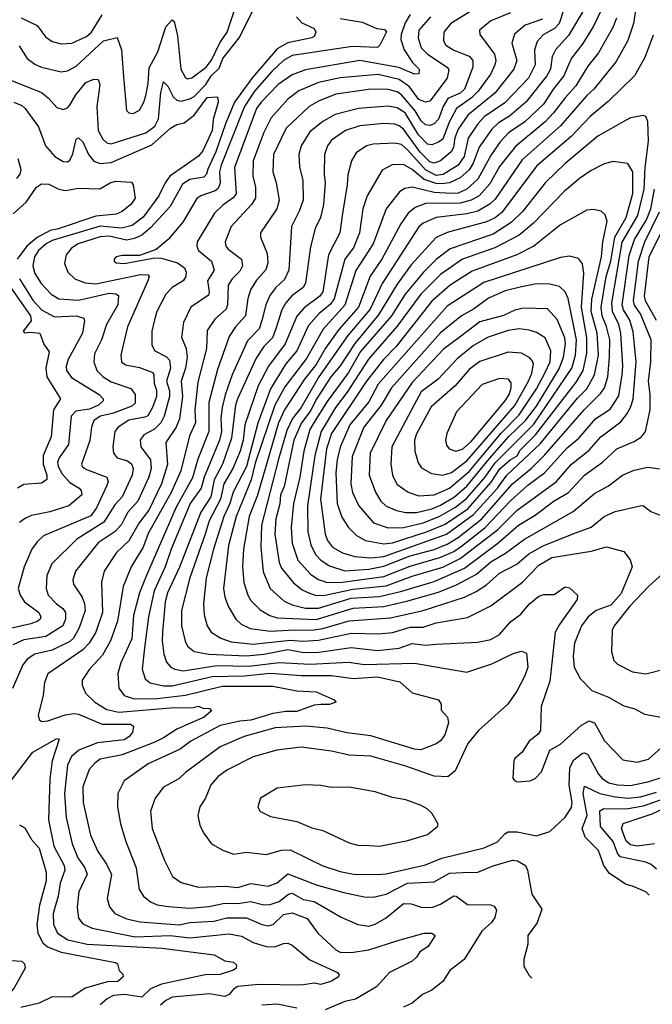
# Model space of a CAD drawing. Extents: x 1308313 to 1441400, y 959662 to 1036319.
# Tile 602 of 656: x 1417735 to 1420635, y 990040 to 994552. Entities that reach past the tile are written whole.
import ezdxf

# ---------------------------------------------------------------- set-up
doc = ezdxf.new("R2010")
doc.units = 0

msp = doc.modelspace()

# ---------------------------------------------------------------- linework, layer by layer
at = {"layer": '0CON10XD'}
for points in [[(1420570.6, 994675), (1420549, 994535), (1420523.1, 994456.9), (1420468.8, 994361.2), (1420366.7, 994233.3), (1420335, 994204.7), (1420214.4, 994065.6), (1420039.1, 993910.9), (1419915, 993729.8), (1419891.3, 993708.7), (1419835, 993674.9), (1419785, 993662.1), (1419645, 993645.2), (1419585, 993619.7), (1419565, 993602.5), (1419396.3, 993343.7), (1419341.7, 993225), (1419240, 993105), (1419106.9, 992915), (1419025.2, 992775), (1418985.7, 992725), (1418960.4, 992669.6), (1418921.8, 992538.2), (1418844.2, 992235), (1418840.2, 992135), (1418851.4, 992021.4), (1418884.1, 991945), (1418947.1, 991887.1), (1418985, 991870.2), (1419045.4, 991855.4), (1419105, 991854.6)], [(1417695.2, 994275.2), (1417835, 994219.1), (1417865.5, 994195), (1417905, 994150.6), (1417935, 994140.5), (1417955, 994148.8), (1417965, 994160.4), (1417992, 994208), (1418038.5, 994265), (1418075, 994280.4), (1418095, 994278.1), (1418102.5, 994255), (1418088.7, 994155), (1418095.2, 994045.2), (1418116.1, 994005), (1418135, 993988.8), (1418155, 993984.2), (1418314.2, 994034.2), (1418355, 994065.2), (1418372.2, 994097.8), (1418381.8, 994218.2), (1418395, 994266.9), (1418415, 994247.9), (1418439.4, 994199.4), (1418455, 994182.9), (1418475, 994179.8), (1418515, 994189.3), (1418535, 994200.2), (1418587.9, 994255), (1418613.3, 994295), (1418649, 994331), (1418666.8, 994375), (1418740.9, 994469.1), (1418808.1, 994601.9)], [(1417733.1, 994433.1), (1417769.1, 994375), (1417805, 994348.5), (1417835, 994335.3), (1417925, 994313.2), (1417955, 994318.8), (1417995, 994338.9), (1418120, 994455), (1418181.5, 994471.5), (1418202.8, 994415), (1418211.3, 994291.3), (1418225.7, 994135.7), (1418235.7, 994125.7), (1418255, 994121.9), (1418285, 994137.5), (1418305, 994174), (1418313.9, 994205), (1418325, 994260), (1418328.3, 994331.7), (1418368.3, 994405), (1418405, 994519.4), (1418435, 994551.2), (1418443.9, 994543.9), (1418458.4, 994478.4), (1418473.3, 994325), (1418495, 994286.5), (1418505, 994280.8), (1418525, 994286.4), (1418590.5, 994335), (1418615, 994367.2), (1418653.1, 994446.9), (1418686.5, 994495), (1418723, 994605)], [(1417741.7, 994561.7), (1417815, 994525.4), (1417853.8, 994473.8), (1417885, 994452.3), (1417925, 994441.8), (1417975, 994445.3), (1418042.1, 994475), (1418064.2, 994495), (1418113, 994575)], [(1419818.6, 994601.4), (1419711.8, 994535), (1419679.6, 994495), (1419678.2, 994455), (1419688.8, 994435), (1419725, 994412.4), (1419795.2, 994385.2), (1419812.2, 994365), (1419812.4, 994335), (1419775, 994234.7), (1419755, 994216), (1419698.6, 994191.4), (1419676.5, 994155), (1419655, 994096.5), (1419635.4, 994075), (1419615, 994066.8), (1419595, 994070.2), (1419575, 994089), (1419547.6, 994135), (1419485, 994207.9), (1419465, 994222.5), (1419425, 994233), (1419345, 994234.8), (1419185, 994210.6), (1419105, 994179.4), (1419062.7, 994155), (1418957.5, 994055), (1418898.1, 993935), (1418895.8, 993855), (1418911.4, 993805), (1418924.7, 993725), (1418914.7, 993685), (1418838.5, 993575), (1418839.1, 993555), (1418869.2, 993480.8), (1418872.4, 993437.6), (1418863.9, 993406.1), (1418821.3, 993358.7), (1418793.5, 993315), (1418780.5, 993275), (1418769.8, 993195), (1418724.6, 993145.4), (1418695, 993100.5), (1418641.5, 992948.5), (1418602.8, 992797.2), (1418601.8, 992665), (1418552.5, 992537.5), (1418527.5, 992452.5), (1418452.1, 992317.9), (1418315, 992002.2), (1418284.8, 991925), (1418257.8, 991822.2), (1418249, 991715), (1418198.3, 991605), (1418185.3, 991555.3), (1418189.1, 991489.1), (1418214.5, 991455), (1418259.7, 991439.7), (1418365, 991441), (1418495, 991456.8), (1418662.9, 991497.1), (1418895, 991497.3), (1419005, 991476.7), (1419095, 991471.1), (1419177.5, 991435), (1419183.8, 991425), (1419155, 991413.2), (1419116.1, 991413.9), (1419085, 991410), (1419005, 991381.9), (1418955, 991382.1), (1418895, 991372), (1418795, 991341.5), (1418745, 991337.2), (1418655, 991317.4), (1418520.5, 991245), (1418471.4, 991208.6), (1418325, 991141.2), (1418215, 991063.1), (1418185.4, 991005), (1418184, 990945), (1418197.3, 990867.3), (1418222.3, 990785), (1418270, 990665), (1418282.9, 990565), (1418303.6, 990535), (1418335, 990508.9), (1418365.7, 990495.7), (1418417.1, 990487.1), (1418515, 990480), (1418602.2, 990487.8), (1418675, 990503.5), (1418735, 990502.1), (1418795, 990510.4), (1418855, 990495.5), (1418883.7, 990496.3), (1418925, 990511), (1418968.2, 990545), (1418985, 990549.5), (1419035, 990519.6), (1419085, 990510.5), (1419208.9, 990438.9), (1419284.7, 990404.7), (1419335, 990398), (1419365, 990406.7), (1419414.8, 990435.2), (1419495, 990501.1), (1419530, 990500), (1419575, 990484.5), (1419625, 990483.4), (1419665, 990498.8), (1419725, 990536.8), (1419735.7, 990535), (1419787.3, 990497.3), (1419895.5, 990495.5), (1419910, 990490), (1419920.3, 990470.3), (1419913.2, 990436.8), (1419898.5, 990415), (1419853.2, 990375), (1419772.7, 990245), (1419707.1, 990195), (1419675, 990143.3), (1419625, 990104.4), (1419582, 990085), (1419534.7, 990045.3), (1419495, 990026.2)], [(1419985, 994583.4), (1419895, 994547.1), (1419843.5, 994505), (1419844.5, 994485), (1419911.9, 994395), (1419917.9, 994365), (1419913.8, 994345), (1419894.8, 994305), (1419836.4, 994225), (1419806, 994195), (1419737, 994145), (1419705, 994085.9), (1419681.6, 994021.6), (1419674.4, 994005), (1419655, 993990.9), (1419625, 993979), (1419605, 993981.6), (1419563.7, 994025), (1419501.9, 994125), (1419465, 994148.3), (1419425, 994156.8), (1419288.8, 994145), (1419182, 994118), (1419124.2, 994085.8), (1419065, 994038), (1419025.3, 993975), (1419015.3, 993935), (1419018.1, 993878.1), (1419033.5, 993815), (1419035.2, 993725), (1419017.1, 993675), (1418980.8, 993605), (1418968.4, 993405), (1418948.9, 993361.1), (1418908.8, 993325), (1418881.9, 993288.1), (1418863.9, 993246.1), (1418845.8, 993174.2), (1418833.3, 993135), (1418779.8, 993080.2), (1418708.7, 992925), (1418676.9, 992833.1), (1418663.9, 992775), (1418658, 992725), (1418659.9, 992665), (1418650.8, 992625), (1418580.4, 992455), (1418567.7, 992405), (1418517.5, 992335), (1418429.2, 992125), (1418402.7, 992045), (1418352.1, 991935), (1418326.2, 991815), (1418307, 991673), (1418296.9, 991575), (1418310.9, 991530.9), (1418333.3, 991513.3), (1418395, 991499.8), (1418435, 991499.2), (1418618.1, 991541.9), (1418764.4, 991544.4), (1418885, 991556.7), (1419025, 991547.3), (1419165, 991547.3), (1419263.2, 991533.2), (1419375, 991540.8), (1419478.2, 991518.2), (1419535, 991466.5), (1419655, 991435.8), (1419667.8, 991415), (1419667, 991387), (1419696, 991355), (1419700.8, 991329.2), (1419683.5, 991275), (1419665, 991247.1), (1419645, 991232.9), (1419573.5, 991206.5), (1419545, 991208.9), (1419345, 991269.6), (1419235, 991283.7), (1419145, 991305.2), (1419045, 991314.8), (1418906.7, 991306.7), (1418765, 991266.6), (1418655, 991219.4), (1418495, 991101.3), (1418465, 991072.3), (1418394.5, 991035), (1418356.4, 990985), (1418335.5, 990925), (1418342.1, 990845), (1418398.7, 990698.7), (1418435.3, 990625.3), (1418475, 990598.2), (1418555, 990575.9), (1418675, 990581.7), (1418735.7, 990574.3), (1418795, 990593.6), (1418875, 990580.7), (1418915, 990596), (1418965, 990637.1), (1419095, 990586.9), (1419221.9, 990551.9), (1419315, 990531.8), (1419355, 990531.1), (1419415, 990544.8), (1419513.1, 990595), (1419635, 990600.8), (1419705, 990640), (1419765, 990644.3), (1419835, 990644.7), (1419905, 990674.8), (1419995, 990700), (1420016.8, 990696.8), (1420054.4, 990675), (1420063.6, 990655), (1420082.2, 990545), (1420128.5, 990475), (1420107.1, 990412.9), (1420064.2, 990355), (1420064.4, 990315), (1420045.8, 990245), (1420045.8, 990215), (1420070.9, 990170.9), (1420082.5, 990159.7)], [(1419525, 994576.6), (1419501.8, 994538.2), (1419484.2, 994485), (1419482.3, 994462.3), (1419498.3, 994415), (1419536.5, 994356.5), (1419566.1, 994325), (1419565.5, 994305), (1419545, 994302.2), (1419473.1, 994333.1), (1419294.8, 994365.2), (1419045, 994322.9), (1418985, 994300.2), (1418920, 994255), (1418841.7, 994175), (1418821.3, 994145), (1418720.7, 993875), (1418728.4, 993755), (1418714, 993736), (1418666.9, 993703.1), (1418628, 993665), (1418549.6, 993535), (1418546.8, 993515), (1418555.4, 993495), (1418614.2, 993445), (1418627.2, 993405), (1418596.2, 993355), (1418603.8, 993305), (1418600.5, 993289.5), (1418519.6, 993235), (1418486.1, 993165), (1418477.1, 993097.1), (1418499.2, 993045), (1418502.5, 993005), (1418496.1, 992955), (1418476, 992895)], [(1420231.2, 994605), (1420208.5, 994535), (1420187.2, 994512.8), (1420135, 994483.2), (1420106.8, 994453.2), (1420095.7, 994415), (1420098.4, 994345), (1420067.4, 994285), (1419958.4, 994171.6), (1419865, 994107.7), (1419835, 994075.3), (1419790.8, 994009.2), (1419772.8, 993925), (1419745, 993886.3), (1419676.4, 993843.6), (1419645, 993838.8), (1419595, 993864.6), (1419515, 993954.5), (1419485, 993979.8), (1419453.4, 993986.6), (1419355, 993981.4), (1419325, 993974.2), (1419277.2, 993942.8), (1419256.9, 993905), (1419238.9, 993841.1), (1419236.7, 993795), (1419214.7, 993664.7), (1419202.6, 993575), (1419150.4, 993475), (1419124.4, 993305), (1419111.9, 993285), (1419038.7, 993231.3), (1419005.9, 993194.1), (1418952.5, 993067.5), (1418875.2, 992965), (1418828.2, 992875), (1418767.3, 992695), (1418760.4, 992625), (1418745.4, 992575), (1418713, 992495), (1418671.5, 992425), (1418655.6, 992354.4), (1418604.6, 992255), (1418585.4, 992195), (1418515.2, 991995), (1418477.8, 991845), (1418477.2, 991775), (1418493.3, 991703.3), (1418505, 991680.5), (1418535, 991656.2), (1418602.5, 991645), (1418775, 991637.4), (1418854, 991644), (1418965, 991666.2), (1419037.6, 991652.4), (1419105.9, 991654.1), (1419255, 991674.5), (1419375, 991661.6), (1419475, 991671.9), (1419535, 991693.6), (1419595, 991685.2), (1419645, 991689.5), (1419835, 991700), (1419895, 991712), (1419934.6, 991735), (1419985, 991792.1), (1420032.4, 991827.6), (1420072.1, 991875), (1420115, 991910.8), (1420138, 991918), (1420185, 991918.1), (1420235, 991952.5), (1420255, 991948.1), (1420292.5, 991915), (1420291.2, 991895), (1420209, 991781), (1420190.4, 991745), (1420165, 991521.2), (1420125.4, 991405), (1420122.5, 991295), (1420112.1, 991277.9), (1420070, 991245), (1420038.8, 991195), (1420005, 991166.2), (1420000, 991155), (1419996.4, 991076.4), (1420003.3, 991065), (1420015, 991058.8), (1420075, 991063.3), (1420097.5, 991075), (1420126.7, 991105), (1420165.8, 991204.2), (1420215, 991232.5), (1420310.4, 991319.6), (1420345, 991338.9), (1420369.9, 991329.9), (1420416.5, 991246.5), (1420499.8, 991159.8), (1420565, 991148.8), (1420617.6, 991162.4), (1420691.5, 991228.5)], [(1420325.1, 994604.8), (1420250.6, 994479.4), (1420191.7, 994415), (1420176.6, 994383.4), (1420168.9, 994325), (1420151.3, 994295), (1420055, 994174.8), (1419980.4, 994109.6), (1419930.2, 994079.8), (1419898.9, 994051.1), (1419841.7, 993968.3), (1419814.3, 993895), (1419796.2, 993863.8), (1419755, 993827.8), (1419706.2, 993805), (1419670.2, 993799.8), (1419645, 993801.1), (1419589.3, 993819.3), (1419535, 993865.2), (1419495, 993888), (1419443, 993887), (1419397.5, 993862.5), (1419328.6, 993745), (1419308.1, 993685), (1419293, 993575), (1419265, 993506.9), (1419226, 993455), (1419177.1, 993272.9), (1419160.8, 993249.2), (1419107, 993205), (1419058.7, 993151.3), (1419005.8, 993035), (1418954.8, 992975), (1418885, 992860.3), (1418827, 992703), (1418775, 992504.7), (1418713.5, 992386.5), (1418697.9, 992335), (1418670.4, 992275), (1418624.2, 992125), (1418590.7, 991995), (1418578.3, 991875), (1418580.8, 991825), (1418595, 991774.3), (1418612.5, 991745), (1418658, 991718), (1418705, 991701.2), (1418805, 991690.1), (1418975, 991708.2), (1419033.6, 991703.6), (1419105, 991708.4), (1419255, 991741.4), (1419381.8, 991738.2), (1419445, 991744.4), (1419525, 991767.9), (1419585, 991768.7), (1419645, 991787.8), (1419787.8, 991812.2), (1419894.3, 991865.7), (1420040.4, 991975), (1420115, 992052.4), (1420175, 992087.9), (1420355, 992116.2), (1420425, 992136.1), (1420505, 992114.2), (1420533, 992077), (1420542.9, 992045), (1420492.2, 991922.2), (1420445, 991869.2), (1420377.7, 991845), (1420340.6, 991815), (1420310, 991775), (1420278.9, 991695), (1420272.4, 991635), (1420276.9, 991585), (1420305, 991532.5), (1420358.2, 991478.2), (1420435, 991446.8), (1420505, 991407.9), (1420555, 991394.4), (1420598.7, 991368.7), (1420675, 991355.4)], [(1420405.6, 994605), (1420365, 994522.3), (1420317, 994443), (1420265, 994375.4), (1420250.6, 994345), (1420230.2, 994295), (1420181.9, 994235), (1420136.4, 994165), (1420051.4, 994085), (1419976.7, 994033.3), (1419937.6, 993992.4), (1419896.4, 993933.6), (1419835, 993820.8), (1419785, 993775.9), (1419745, 993756.8), (1419715, 993756.1), (1419635, 993760.7), (1419534.7, 993785.3), (1419500.9, 993779.1), (1419476.5, 993763.5), (1419414.8, 993685.2), (1419355.6, 993525), (1419276.9, 993403.1), (1419226.2, 993243.8), (1419126, 993134), (1419050.5, 992999.5), (1418951, 992869), (1418905, 992785.2), (1418815, 992519.7), (1418797, 992443.1), (1418726.9, 992275), (1418692.9, 992142.9), (1418670, 991945), (1418675.2, 991905.2), (1418691.8, 991861.8), (1418726.2, 991805), (1418751.2, 991781.2), (1418792.4, 991762.4), (1418885, 991749.1), (1418995, 991756.4), (1419075, 991754.4), (1419125, 991762.7), (1419245, 991797), (1419435, 991810.9), (1419585, 991843.8), (1419775, 991906), (1419828.3, 991931.7), (1419875, 991961.9), (1419935.3, 992015), (1420013.4, 992056.6), (1420069.3, 992105), (1420135, 992140.4), (1420275, 992198), (1420355, 992227.2), (1420415, 992275.4), (1420465, 992298.4), (1420585, 992325.7), (1420595, 992324.2), (1420627.8, 992297.8), (1420728.3, 992258.3)], [(1419205, 994557.5), (1419305, 994540.5), (1419372, 994512), (1419407.1, 994507.1), (1419416.8, 994496.8), (1419386.9, 994435), (1419375, 994424.7), (1419261, 994429), (1418985, 994388), (1418945, 994365.8), (1418890.8, 994315), (1418812.1, 994225), (1418765.1, 994155), (1418658.5, 993885), (1418652, 993855), (1418654.8, 993805), (1418645, 993778.2), (1418632.1, 993767.9), (1418565, 993745.3), (1418547.8, 993732.2), (1418483.4, 993625), (1418415.6, 993544.4), (1418360.4, 993499.6), (1418285, 993471.9), (1418205, 993472.1), (1418178, 993465), (1418168, 993455), (1418168, 993445), (1418177.3, 993437.3), (1418215, 993435.4), (1418355, 993460.4), (1418385, 993458.9), (1418458.5, 993438.5), (1418491.1, 993415), (1418497.9, 993395), (1418496.2, 993375), (1418484.7, 993355.3), (1418434.5, 993325), (1418404.7, 993295), (1418364.7, 993215), (1418353.1, 993176.9), (1418341.8, 993125), (1418341.1, 993061.1), (1418354.4, 993035), (1418407.9, 993007.9), (1418421.7, 992991.7), (1418427.1, 992955), (1418409, 992895), (1418421.7, 992851.7), (1418422.2, 992825), (1418397, 992735), (1418381.6, 992705), (1418353.7, 992676.3), (1418305, 992650.4), (1418287.6, 992625), (1418290.5, 992595), (1418335, 992534.4), (1418337.4, 992495), (1418327.1, 992455), (1418277, 992345), (1418231.2, 992295), (1418215.8, 992265.8), (1418201.7, 992238.3), (1418173.5, 992206.5), (1418095, 992154.7), (1417991.8, 992025), (1417979.6, 991985), (1417981.8, 991965), (1418021.7, 991905), (1418032.4, 991875), (1418034.8, 991845), (1418008.7, 991765), (1417982.2, 991717.8), (1417965, 991701.9), (1417885, 991663.2), (1417805, 991644.8), (1417769, 991621), (1417750.3, 991595), (1417703, 991487)], [(1419003.9, 994565), (1419028.8, 994538.8), (1419085, 994511.9), (1419093.1, 994495), (1419085, 994476), (1419075, 994470), (1418965, 994445.9), (1418915, 994418.6), (1418803.1, 994286.9), (1418720.6, 994175), (1418678.5, 994075), (1418635, 993947.1), (1418597.4, 993867.4), (1418591.5, 993845), (1418579.2, 993830.8), (1418515, 993820), (1418481.5, 993798.5), (1418425, 993695.9), (1418335, 993597.8), (1418295.1, 993564.9), (1418261, 993549), (1418225, 993541.6), (1418145, 993559.7), (1418105, 993557.3), (1418003.8, 993525), (1417973.3, 993505), (1417947.7, 993475), (1417940.9, 993435), (1417956.5, 993395), (1417988.9, 993365), (1418035.7, 993345.7), (1418085, 993342.1), (1418289.2, 993385), (1418325, 993382.9), (1418328.9, 993375), (1418322.9, 993355), (1418229.4, 993145), (1418212.4, 993075), (1418198.6, 993015), (1418202.8, 992985), (1418220.5, 992970.5), (1418285, 992958.6), (1418345.2, 992935.2), (1418350.8, 992925), (1418352.2, 992885), (1418363, 992855), (1418362.4, 992825), (1418344.5, 992775), (1418322.5, 992737.5), (1418309.6, 992730.4), (1418235, 992717.5), (1418186.8, 992685), (1418171.6, 992665), (1418161.8, 992595), (1418165.4, 992565), (1418182.2, 992545), (1418229.8, 992529.8), (1418247.2, 992517.2), (1418254.8, 992495), (1418251, 992465), (1418205.1, 992364.9), (1418171.1, 992328.9), (1418120.7, 992249.3), (1417997.9, 992172.1), (1417882.2, 992057.8), (1417859.8, 992005), (1417856.4, 991945), (1417865.3, 991915), (1417904.8, 991874.8), (1417933, 991853), (1417944.8, 991834.8), (1417945.7, 991805), (1417933.7, 991775), (1417854.8, 991725.2), (1417755, 991710.2), (1417703.6, 991686.4)], [(1419618.8, 994565), (1419564.6, 994505), (1419561.2, 994468.8), (1419575, 994424.1), (1419605, 994394.8), (1419695.2, 994335.2), (1419703.1, 994323.1), (1419695.5, 994284.5), (1419615, 994179.7), (1419595, 994173.8), (1419565, 994186.5), (1419521.6, 994245), (1419475, 994278.6), (1419378.3, 994301.7), (1419205, 994286.5), (1419105, 994265.2), (1419014.3, 994225.7), (1418965, 994188.1), (1418887.8, 994102.2), (1418854.4, 994035), (1418805.2, 993905), (1418804.3, 993835), (1418817, 993785), (1418816, 993735), (1418798.2, 993705), (1418704.1, 993605), (1418676.8, 993535), (1418680, 993515), (1418690.4, 993500.4), (1418751.6, 993455), (1418756.7, 993425), (1418745, 993399.2), (1418710, 993365), (1418690.8, 993335), (1418687.8, 993245), (1418682.2, 993225), (1418629.6, 993180.4), (1418595, 993127.5), (1418592, 993045), (1418551.4, 992891.4), (1418538.1, 992765), (1418542, 992705), (1418513.1, 992645), (1418474.1, 992485), (1418430, 992385), (1418325, 992196.8), (1418301, 992135), (1418245.7, 992045), (1418210.2, 991955), (1418183.9, 991796.1), (1418151.2, 991705), (1418115, 991639.6), (1418055.4, 991575), (1418021.9, 991525), (1418022.1, 991502.1), (1418036.9, 991465), (1418079.2, 991425), (1418135, 991390.2), (1418189.3, 991379.3), (1418445, 991399.3), (1418525, 991398.9), (1418555, 991405.3), (1418575, 991396.8), (1418605.3, 991395.3), (1418614.3, 991385), (1418580.6, 991355), (1418455, 991300.9), (1418395, 991260.2), (1418355, 991241.1), (1418205, 991182.3), (1418105, 991162.4), (1418079.1, 991145), (1418053.5, 991116.5), (1418024.4, 991035.6), (1418027.1, 990965), (1418060.3, 990815), (1418092.3, 990742.3), (1418132.6, 990682.6), (1418156.4, 990635), (1418136.2, 990525), (1418146.5, 990486.5), (1418171.1, 990455), (1418225, 990431), (1418287.9, 990417.9), (1418466.1, 990403.9), (1418515.5, 990414.5), (1418625, 990421.2), (1418685, 990435.5), (1418775, 990435.2), (1418846, 990405), (1418875, 990398.9), (1418896.7, 990405), (1418945, 990450.5), (1418985, 990459.1), (1419052.6, 990432.6), (1419101.8, 990365), (1419185, 990288.5), (1419205, 990278.6), (1419255, 990277.7), (1419335, 990289), (1419468.3, 990331.7), (1419590, 990365), (1419625, 990365.5), (1419640, 990355), (1419607.9, 990305), (1419569.3, 990280.7), (1419554.6, 990255), (1419535, 990236.9), (1419431.2, 990185), (1419370.4, 990119.6), (1419275, 990063.4), (1419225, 990052.5), (1419135, 990014.2)], [(1420132.1, 994555), (1420051.9, 994528.1), (1420004, 994486), (1419991.6, 994445), (1420014.8, 994365), (1420000.5, 994325), (1419913.7, 994216.3), (1419789, 994115), (1419745, 994051.1), (1419730.7, 994010.7), (1419723.4, 993966.6), (1419713.1, 993946.9), (1419665, 993905.7), (1419635, 993895.6), (1419615, 993900.5), (1419571.1, 993945), (1419495, 994050.6), (1419475, 994066.7), (1419455, 994073.3), (1419405, 994077), (1419295, 994066.7), (1419229.5, 994045), (1419165, 994000.4), (1419146.6, 993975), (1419132.8, 993935), (1419130.8, 993845), (1419135.8, 993805), (1419127.9, 993705), (1419113.9, 993646.1), (1419089.7, 993595), (1419069, 993511), (1419046, 993345), (1419035.1, 993324.9), (1418983.2, 993286.8), (1418954.9, 993255.1), (1418937.6, 993222.4), (1418910, 993135), (1418893.9, 993095), (1418855.1, 993054.9), (1418818.9, 993001.1), (1418733.8, 992815), (1418724.3, 992785), (1418706.9, 992635), (1418665.1, 992514.9), (1418627.3, 992442.7), (1418611.9, 992365), (1418565.3, 992294.7), (1418467.2, 992042.8), (1418413, 991925), (1418402.9, 991885), (1418389.6, 991745), (1418388.1, 991705), (1418396.5, 991645), (1418408.2, 991608.2), (1418428.2, 991585), (1418445.8, 991575), (1418485, 991567.6), (1418638.3, 991591.7), (1418785, 991590), (1418925, 991606.7), (1419065, 991598.3), (1419245, 991607.6), (1419315, 991596.8), (1419545, 991602.9), (1419785, 991562.5), (1419900.3, 991599.7), (1419997.5, 991647.5), (1420035, 991658.6), (1420058.6, 991648.6), (1420064.4, 991585), (1420051.2, 991545), (1420014.1, 991475), (1419972.7, 991415), (1419838, 991295), (1419789.1, 991235), (1419731.1, 991108.9), (1419698.3, 991081.7), (1419635, 991085.9), (1419505, 991130.8), (1419345, 991176.3), (1419245, 991181.3), (1419165, 991199.3), (1419025, 991218.8), (1418913.9, 991203.9), (1418805, 991173.4), (1418685, 991112), (1418645, 991083.8), (1418612.3, 991045), (1418586.4, 990983.6), (1418560.6, 990945), (1418552.2, 990905), (1418561.1, 990861.1), (1418577.8, 990825), (1418615, 990775.8), (1418666.2, 990746.2), (1418715, 990727.8), (1418775, 990737.3), (1418865.5, 990725.5), (1418935, 990745.3), (1418975, 990746.9), (1419125, 990674.1), (1419205, 990648), (1419265, 990636.7), (1419375, 990634.2), (1419415, 990637.6), (1419595, 990679.2), (1419670.5, 990709.5), (1419865, 990757.2), (1419925, 990784.6), (1419958.4, 990821.6), (1419975, 990830.6), (1420015, 990830.8), (1420105, 990811.1), (1420165, 990831.1), (1420235, 990897.5), (1420265, 990941.4), (1420267.6, 990965), (1420254.6, 991044.6), (1420256.7, 991125), (1420275, 991160.3), (1420315, 991190), (1420325, 991192.2), (1420339.2, 991185), (1420387.9, 991095), (1420405.3, 991075), (1420435.1, 991055.1), (1420475, 991044.8), (1420535, 991042.7), (1420620.8, 991060.8), (1420695, 991085.7)], [(1420470.5, 994559.5), (1420453.9, 994516.1), (1420389.2, 994400.8), (1420340.1, 994339.9), (1420285, 994250), (1420235, 994194.2), (1420182.2, 994125), (1420143.4, 994085), (1420008.3, 993971.7), (1419935, 993878.9), (1419890.3, 993799.7), (1419841.2, 993745), (1419804.7, 993725.3), (1419755, 993711.5), (1419595, 993709.5), (1419547.7, 993692.3), (1419515.3, 993665), (1419483, 993617), (1419394.9, 993455.1), (1419342.3, 993377.7), (1419287.7, 993235), (1419197.5, 993132.5), (1419137.6, 993047.6), (1419095, 992972.6), (1419041.6, 992905), (1418949.4, 992765), (1418921.9, 992705), (1418825, 992372.7), (1418788, 992275), (1418761.2, 992125), (1418757.3, 992045), (1418763.5, 991973.5), (1418781.4, 991915), (1418795, 991890.8), (1418837, 991847), (1418882, 991822), (1418915, 991811.6), (1419095, 991803)], [(1420638.3, 994481.7), (1420601.4, 994378.6), (1420553.1, 994295), (1420432.5, 994177.5), (1420350.5, 994109.5), (1420262.7, 994017.3), (1420105, 993881.4), (1419945, 993668.6), (1419915, 993644.4), (1419874.4, 993625.6), (1419695, 993577.6), (1419645, 993553.9), (1419530.5, 993429.5), (1419465, 993339.7), (1419380, 993200), (1419271, 993069), (1419205, 992966.5), (1419161.3, 992915), (1419095, 992812), (1419069.5, 992760.5), (1419026.8, 992705), (1418992, 992625), (1418947.1, 992412.9), (1418931.4, 992375), (1418927.2, 992332.8), (1418909.7, 992265), (1418904.5, 992194.5), (1418924.8, 992064.8), (1418935, 992038.2), (1418990.6, 991970.6), (1419030, 991940), (1419063.7, 991923.7), (1419095, 991912.8)], [(1417708.8, 994175), (1417745, 994158.9), (1417760.8, 994145), (1417821.2, 994061.2), (1417854.2, 993975), (1417896.5, 993925), (1417935, 993902.7), (1417955, 993900.8), (1417965, 993908.9), (1417978.3, 993938.3), (1417994.6, 994005), (1418005, 994011.4), (1418025, 993993.1), (1418050.3, 993935), (1418075, 993903.3), (1418105, 993893.3), (1418155, 993897.9), (1418341.8, 993978.2), (1418426.9, 994055), (1418455, 994071.6), (1418489.5, 994080.5), (1418535.2, 994114.8), (1418595, 994196.6), (1418638.8, 994198.8), (1418644.1, 994194.1), (1418645.4, 994175), (1418623, 994095), (1418616.9, 994045), (1418575, 993952), (1418555, 993926.7), (1418423.5, 993835), (1418401.5, 993805), (1418372.9, 993745), (1418301.9, 993648.1), (1418250.4, 993609.6), (1418203.1, 993596.9), (1418105, 993605.7), (1417885, 993540.5), (1417856.3, 993525), (1417821.7, 993495), (1417803.4, 993465), (1417795.7, 993425), (1417805, 993389.5), (1417833.4, 993343.4), (1417880, 993295), (1417915, 993273.6), (1418005, 993267.5), (1418145, 993299), (1418176.6, 993296.6), (1418188.8, 993288.8), (1418184.7, 993245), (1418133.3, 993155), (1418110, 993085), (1418078.7, 993021.3), (1418074.7, 992984.7), (1418088.7, 992945), (1418118.5, 992915), (1418155, 992891.9), (1418245, 992862.2), (1418264, 992834), (1418265.3, 992795)], [(1419145, 991973.5), (1419215, 991974.3), (1419405, 992000.7), (1419525, 992047.3), (1419661.9, 992088.1), (1419725.1, 992114.9), (1419760.6, 992139.4), (1419867, 992223), (1419985, 992347.7), (1420065, 992418.3), (1420140.9, 992475), (1420245, 992590.5), (1420298.1, 992635), (1420376.2, 992723.8), (1420442.2, 992767.8), (1420481.6, 992828.4), (1420496.8, 992925), (1420499.7, 992965), (1420491, 993115), (1420481.5, 993155), (1420452.4, 993215), (1420449.6, 993255), (1420496.8, 993533.2), (1420568.4, 993655), (1420598.5, 993775), (1420602, 993875), (1420616.9, 993995), (1420615, 994086), (1420605, 994108.6), (1420595, 994113.1), (1420535, 994102.2), (1420515, 994092.5), (1420385, 994018), (1420235, 993892.7), (1420145, 993806.5), (1420042.1, 993675), (1419987.8, 993622.2), (1419905, 993570.2), (1419708.4, 993501.6), (1419645.6, 993454.4), (1419586.1, 993395), (1419502.4, 993295), (1419439.5, 993195), (1419298.2, 993031.8), (1419242.8, 992935), (1419145, 992801.9), (1419085, 992707.6), (1419065.6, 992674.4), (1419038.2, 992575), (1419019.4, 992455), (1418990.2, 992335), (1418979.2, 992225), (1418983.8, 992153.9), (1419010.8, 992075), (1419069.7, 992009.7), (1419105, 991986.9), (1419145, 991973.5)], [(1417722.8, 993825), (1417738.1, 993845), (1417742.2, 993865), (1417728.4, 993915)], [(1419226.4, 992026.4), (1419335, 992034.2), (1419405, 992047.4), (1419525, 992095.8), (1419635, 992124.4), (1419695, 992148.5), (1419745, 992179), (1419853.2, 992265), (1419995, 992425.5), (1420079.2, 992495), (1420142.1, 992557.9), (1420323.5, 992765), (1420399.7, 992840.3), (1420415.6, 992864.4), (1420431.7, 992915), (1420439.6, 993005), (1420440.3, 993085), (1420425.7, 993145.7), (1420405.8, 993195), (1420401.3, 993235), (1420424.3, 993375), (1420445, 993445.5), (1420462.6, 993555), (1420515, 993646), (1420546.1, 993756.1), (1420545.9, 993855), (1420523.5, 993893.5), (1420455, 993902.5), (1420415, 993892.2), (1420355, 993860.7), (1420300.9, 993825), (1420231.5, 993765), (1420090.9, 993619.1), (1420025.3, 993565), (1419913.7, 993506.3), (1419765, 993455.2), (1419665, 993385.2), (1419574, 993295), (1419465, 993148), (1419334.2, 992995.8), (1419237.1, 992845), (1419183.5, 992775), (1419117.6, 992665), (1419088.9, 992555), (1419054.8, 992325), (1419055.5, 992205.5), (1419069.5, 992145), (1419090.7, 992100.7), (1419115, 992075.3), (1419155, 992049.5), (1419226.4, 992026.4)], [(1417705, 993663), (1417764.6, 993715.4), (1417812.1, 993785), (1417835, 993799.6), (1417868.5, 993798.5), (1417915, 993776.1), (1417945, 993769.3), (1418005, 993780.2), (1418102.6, 993777.4), (1418149.4, 993805), (1418175, 993812), (1418247.5, 993807.5), (1418256.1, 993796.1), (1418264.2, 993735), (1418244.4, 993705), (1418205, 993672.7), (1418178.3, 993661.7), (1418085, 993651.5), (1417907.4, 993592.6), (1417875, 993586.4), (1417815.4, 993554.6), (1417768.5, 993515), (1417723.6, 993455)], [(1419095, 991912.8), (1419135, 991914.1), (1419262.6, 991942.6), (1419415, 991957.8), (1419535, 992001.8), (1419675, 992043), (1419755, 992082.8), (1419925, 992214.5), (1420015.2, 992305), (1420194.7, 992435), (1420264.2, 992515), (1420345, 992579.7), (1420399.9, 992640.1), (1420490.4, 992709.6), (1420517.4, 992742.6), (1420535.8, 992775), (1420547.2, 992812.8), (1420561.6, 992985), (1420547.5, 993122.5), (1420532.2, 993175), (1420503.2, 993223.2), (1420497.6, 993245), (1420529, 993471), (1420553.2, 993545), (1420608.9, 993635), (1420628.6, 993685), (1420644.4, 993775)], [(1419105, 991854.6), (1419255, 991900.8), (1419385, 991909.2), (1419487.1, 991932.9), (1419635, 991977.2), (1419775, 992039), (1419927.4, 992152.6), (1420021.1, 992235), (1420098.2, 992281.8), (1420185, 992347), (1420251.6, 992385), (1420324.7, 992465), (1420406.1, 992523.9), (1420472.1, 992585), (1420551.2, 992618.8), (1420585, 992640), (1420604.6, 992665), (1420624.8, 992765), (1420624.8, 992835.2), (1420617.2, 992895), (1420627.6, 992985), (1420630.2, 993085), (1420580.8, 993205), (1420553.5, 993243.5), (1420548.5, 993265), (1420571.4, 993445), (1420600.9, 993535), (1420668.6, 993671.4)], [(1419345, 992086.4), (1419405, 992092.3), (1419691.7, 992195), (1419816.1, 992283.9), (1419925, 992405.8), (1419968.4, 992465), (1420121.8, 992608.2), (1420291.6, 992818.4), (1420335, 992860.5), (1420370.5, 992925), (1420387.8, 993015), (1420383.1, 993115), (1420354.5, 993215), (1420357.8, 993272.2), (1420402.8, 993465), (1420408.5, 993535), (1420428.9, 993628.9), (1420418.7, 993658.7), (1420400, 993675), (1420365, 993682.2), (1420335, 993679.4), (1420215, 993612.2), (1420092.1, 993515), (1420013.5, 993475), (1419810, 993400), (1419708.2, 993335), (1419625, 993261.6), (1419460.5, 993055), (1419402.5, 992995), (1419324.6, 992895), (1419164.9, 992655.1), (1419141.1, 992585), (1419114.2, 992355), (1419135.2, 992195), (1419145.8, 992165), (1419169.6, 992135), (1419215, 992108.1), (1419271.8, 992091.8), (1419345, 992086.4)], [(1420654, 993174), (1420603.2, 993263.2), (1420598.6, 993285), (1420620.8, 993465), (1420709, 993645)], [(1419405, 992149.7), (1419445, 992154.6), (1419605, 992206.3), (1419685, 992239.5), (1419789.8, 992310.2), (1419896.8, 992433.2), (1419936.5, 992493.5), (1419983.2, 992535), (1420015, 992553.2), (1420029.9, 992580.1), (1420100.4, 992649.6), (1420287.4, 992892.6), (1420318.5, 992945), (1420334.6, 993024.6), (1420335.6, 993095), (1420310.1, 993235), (1420320.7, 993390.7), (1420315, 993434), (1420297.3, 993457.3), (1420255, 993468.8), (1420215, 993463.2), (1419862.6, 993347.4), (1419695, 993238.7), (1419378.6, 992881.4), (1419335, 992801.7), (1419248.5, 992695), (1419205, 992593.1), (1419189.9, 992535), (1419184.9, 992475), (1419190.2, 992335), (1419211.9, 992271.9), (1419241.8, 992225), (1419279, 992189), (1419320.6, 992165), (1419405, 992149.7)], [(1417645, 993394.2), (1417784.8, 993195), (1417787.4, 993172.6), (1417751.8, 993125), (1417757.3, 993117.3), (1417785, 993120.9), (1417827.5, 993115), (1417845.5, 993065.5), (1417870.3, 993030.3), (1417855.2, 992955), (1417859.2, 992915), (1417921.9, 992815), (1417890.8, 992765), (1417879.5, 992640.5), (1417843.3, 992555), (1417843.7, 992515), (1417859.2, 992465), (1417859.1, 992445), (1417835, 992428.2), (1417755, 992421.8), (1417725, 992405.5)], [(1417734.1, 993365), (1417795, 993267.1), (1417835, 993222.4), (1417895, 993190), (1417995.3, 993195.3), (1418030, 993185), (1418033.2, 993173.2), (1418023.4, 993115), (1417957.5, 992995), (1417948.7, 992965), (1417950.6, 992945), (1417972.9, 992912.9), (1418100, 992835), (1418117.5, 992815), (1418118.2, 992805), (1418096.6, 992785), (1418055, 992767.8), (1417992.4, 992757.6), (1417972.1, 992735), (1417959, 992605), (1417915.6, 992545), (1417908.3, 992525), (1417911.2, 992505), (1417929.7, 992470.3), (1417965, 992430.9), (1418007.9, 992405), (1418016.9, 992395), (1418020, 992375), (1417961.4, 992325), (1417873.6, 992296.4), (1417790.3, 992279.8), (1417761.5, 992268.5), (1417735, 992248.5)], [(1419425, 992223.5), (1419495, 992224.9), (1419585, 992247), (1419658.8, 992275), (1419732.6, 992317.4), (1419782.7, 992357.3), (1419869, 992455), (1419915, 992521.2), (1420091.6, 992698.4), (1420265.7, 992955), (1420283.6, 993015), (1420286.9, 993085), (1420249.6, 993275), (1420235.2, 993305.2), (1420209.2, 993329.2), (1420165, 993341), (1420105, 993341.6), (1420035, 993327.3), (1419960.6, 993309.4), (1419885, 993275.7), (1419815.3, 993225), (1419760, 993195), (1419665, 993116.7), (1419439.2, 992865), (1419392.7, 992785), (1419312.5, 992685), (1419259.1, 992550.9), (1419252.9, 992425), (1419261.1, 992385), (1419290.6, 992325), (1419356.9, 992246.9), (1419425, 992223.5)], [(1419505, 992293.3), (1419555, 992293.9), (1419625, 992310.7), (1419665, 992327.4), (1419728.4, 992365), (1419785.7, 992415), (1419888.8, 992541.2), (1419978.1, 992641.9), (1420054.3, 992715.7), (1420105, 992781.4), (1420208.5, 992951.5), (1420228.2, 993005), (1420236.6, 993066.5), (1420234.2, 993095), (1420199, 993179), (1420155, 993226.6), (1420045, 993230), (1420005, 993221.4), (1419952.8, 993197.2), (1419845, 993167), (1419755, 993099.1), (1419677.4, 993042.6), (1419535, 992888.8), (1419414.8, 992715), (1419341.6, 992565), (1419336.8, 992465), (1419366.7, 992386.7), (1419390.6, 992345), (1419415, 992322.6), (1419463.1, 992303.1), (1419505, 992293.3)], [(1419565, 992370.5), (1419635, 992374.8), (1419705, 992406), (1419795, 992481.7), (1419942.5, 992657.5), (1420025, 992742), (1420105, 992860.9), (1420144.6, 992935), (1420166.7, 992985), (1420170.6, 993035), (1420144.6, 993095), (1420105, 993118.9), (1420070.1, 993130.1), (1420025, 993135.8), (1419975, 993128), (1419883, 993097), (1419815, 993058.9), (1419741.2, 992998.8), (1419653.6, 992905), (1419575, 992846.5), (1419543.2, 992786.8), (1419441.9, 992595), (1419436.6, 992515), (1419443.6, 992465), (1419464.3, 992424.3), (1419516.4, 992386.4), (1419565, 992370.5)], [(1419675, 992464.8), (1419715, 992476.6), (1419785, 992530.6), (1420005, 992783.4), (1420067.7, 992895), (1420082.8, 992932.7), (1420090.3, 992975), (1420085, 992991.1), (1420073, 993003), (1420035, 993023.4), (1419975, 993028.8), (1419845, 992985.2), (1419795, 992948.8), (1419730.8, 992875), (1419622.1, 992777.9), (1419554.8, 992655), (1419545.2, 992625), (1419546.4, 992575), (1419561.6, 992521.6), (1419577.9, 992497.9), (1419622.4, 992472.4), (1419675, 992464.8)], [(1419735, 992574.6), (1419765, 992584.2), (1419805, 992618.9), (1419960.3, 992805), (1419978.5, 992835), (1419987.6, 992865), (1419987.7, 992887.7), (1419975.3, 992905.3), (1419935, 992907.5), (1419855, 992880), (1419737.5, 992755), (1419693.5, 992656.5), (1419687.9, 992625), (1419692.3, 992602.3), (1419704.2, 992585), (1419735, 992574.6)], [(1418476, 992895), (1418481.8, 992825), (1418467.4, 992722.6), (1418452.5, 992685), (1418404.7, 992615), (1418413.1, 992513.1), (1418385.2, 992425), (1418327.6, 992305), (1418283, 992247), (1418236.1, 992163.9), (1418179, 992111), (1418122.8, 992025), (1418110.8, 991975), (1418114.8, 991835), (1418084.2, 991745.8), (1418054.2, 991695), (1418025, 991664.7), (1417864.5, 991555), (1417848.5, 991515), (1417843.5, 991455), (1417820.6, 991365), (1417824.5, 991344.5), (1417835, 991336.2), (1417865, 991338.8), (1417943.3, 991366.7), (1417985, 991372.8), (1418005, 991370), (1418113.6, 991323.6), (1418243, 991323), (1418257.5, 991315), (1418252.5, 991285), (1418236.1, 991265), (1418215, 991252.4), (1418092.5, 991237.5), (1418006.1, 991205), (1417972.5, 991175), (1417955, 991135.7), (1417941.2, 991005), (1417948.3, 990895), (1417975.2, 990775), (1418001.6, 990711.6), (1418033.7, 990665), (1418044, 990636), (1418005.8, 990555), (1417999.2, 990485), (1418004.6, 990435), (1418025, 990407.9), (1418068.1, 990388.1), (1418265, 990348.5), (1418425, 990354.9), (1418515, 990343.9), (1418695, 990362), (1418751.5, 990351.5), (1418805, 990322.5), (1418865, 990304.4), (1418905, 990302.5), (1418945, 990318.5), (1418965, 990320), (1418985, 990310), (1419065, 990244.1), (1419192, 990185), (1419200, 990175), (1419196, 990165), (1419165, 990145.4), (1419115, 990129.6), (1419085, 990135.9), (1419025, 990127.1), (1418829.5, 990130.5), (1418735, 990121.3), (1418715, 990108.7), (1418695, 990084), (1418675, 990075.8), (1418605, 990087.6), (1418435, 990072.7), (1418405, 990057.1), (1418380.8, 990035)], [(1418265.3, 992795), (1418249.2, 992780.8), (1418165, 992749), (1418105.1, 992734.9), (1418075.3, 992715), (1418064.3, 992685), (1418057, 992623), (1418019.1, 992515), (1418023.6, 992503.6), (1418041.2, 992491.2), (1418135.2, 992455.2), (1418140.6, 992435), (1418133.7, 992415), (1418087.4, 992315), (1418061.1, 992278.9), (1417845, 992186.2), (1417815, 992158.8), (1417791.8, 992125), (1417755.3, 992045), (1417728.2, 991945), (1417738, 991915), (1417757.3, 991885), (1417823.2, 991835), (1417832.7, 991815), (1417829.6, 991805), (1417819.1, 991795), (1417786.9, 991783.1), (1417657.8, 991755)], [(1419095, 991803), (1419264.5, 991854.5), (1419405, 991863.3), (1419515, 991888.6), (1419655, 991928.9), (1419737.8, 991962.2), (1419829.2, 992010.8), (1419895, 992067.7), (1419962.3, 992107.7), (1420049, 992171), (1420271.7, 992298.3), (1420369.7, 992380.3), (1420433.9, 992416.1), (1420497.8, 992465), (1420551.6, 992488.4), (1420615, 992501.3), (1420715, 992488)], [(1420700.1, 992029.9), (1420617.9, 991955), (1420531.8, 991865), (1420460.8, 991775), (1420450.8, 991755), (1420447.3, 991655), (1420458.9, 991615), (1420475, 991598.9), (1420545, 991563.6), (1420605, 991553.8), (1420701.5, 991578.5)], [(1417691.4, 991058.6), (1417795.3, 991195), (1417905, 991258), (1417916.9, 991255), (1417883.8, 991155), (1417873.3, 991073.3), (1417867, 990885), (1417891.9, 990765), (1417939, 990675), (1417942.5, 990655), (1417920.8, 990595), (1417911.3, 990535), (1417888.9, 990455), (1417890.5, 990405), (1417909.2, 990365), (1417955.8, 990335.8), (1418045, 990315.5), (1418387.1, 990297.1), (1418626.1, 990266.1), (1418675, 990239.5), (1418715, 990232.9), (1418729.7, 990219.7), (1418727.5, 990205), (1418715, 990196.5), (1418655, 990176.2), (1418585, 990174.8), (1418385, 990131.1), (1418335, 990111.1), (1418295, 990071.8), (1418215.2, 990085.2), (1418165, 990080.2), (1418135.9, 990065), (1418105, 990037.5)], [(1419385, 990764.5), (1419515, 990790.9), (1419605, 990817.1), (1419650, 990855), (1419653.3, 990865), (1419624, 990915), (1419603.8, 990935), (1419575, 990950.6), (1419505, 990976.7), (1419445, 990986.9), (1419365, 991013.1), (1419245, 991034.4), (1419165, 991033.3), (1419115, 991042.9), (1419045, 991045.8), (1418915, 991030), (1418838.8, 990985), (1418827.5, 990945), (1418836.7, 990925), (1418885, 990900.8), (1419005, 990877.8), (1419075, 990848.8), (1419125, 990835.5), (1419245, 990778.9), (1419285, 990768.9), (1419337.1, 990767.1), (1419385, 990764.5)], [(1420621.2, 990539.8), (1420605.6, 990555), (1420545, 990581.4), (1420515, 990588.1), (1420439.1, 990639.1), (1420412.4, 990675), (1420388.7, 990745), (1420327.2, 990805), (1420313, 990845), (1420336.3, 990905), (1420318.3, 991005), (1420325, 991039.5), (1420395, 991006.4), (1420465, 990990), (1420525, 990985.1), (1420581, 990991), (1420655, 991011.9)], [(1420655, 990658.2), (1420629.6, 990679.6), (1420605, 990690.8), (1420488.5, 990715), (1420475, 990732.9), (1420455, 990786.3), (1420397.9, 990855), (1420395, 990926.9), (1420413, 990937), (1420515.4, 990935.4), (1420595, 990948.5), (1420693.9, 990985)], [(1420644.4, 990774.4), (1420565, 990764.8), (1420535, 990770.4), (1420515, 990788), (1420494.3, 990845), (1420502.2, 990867.8), (1420635, 990912.5), (1420735, 990960.1)], [(1417735, 990862.5), (1417758.6, 990848.6), (1417788.9, 990795), (1417825, 990755.4), (1417856.9, 990645), (1417857, 990605), (1417826.7, 990493.3), (1417814.2, 990405), (1417818.3, 990365), (1417841.3, 990321.3), (1417862.5, 990302.6), (1417925, 990278), (1418175, 990230.6), (1418184, 990225), (1418191.2, 990195), (1418208.3, 990178.3), (1418209.5, 990165), (1418185, 990143.3), (1418137.2, 990142.7), (1418035, 990113.9), (1417975, 990071.5), (1417885, 990073.1), (1417825, 990044.8), (1417741.1, 990025)], [(1417675, 990073), (1417654.2, 990074.2), (1417577.5, 990147.5), (1417578.8, 990185), (1417566.8, 990215), (1417563.5, 990245), (1417564.4, 990255), (1417575, 990262), (1417585, 990263.8), (1417647, 990243), (1417745, 990237.5), (1417757.5, 990225), (1417760, 990205), (1417710.5, 990115), (1417675, 990073)], [(1419005, 990022.3), (1418915, 990040.8), (1418845, 990035.9)]]:
    msp.add_lwpolyline(points, dxfattribs=at)

doc.saveas('drawing.dxf')
